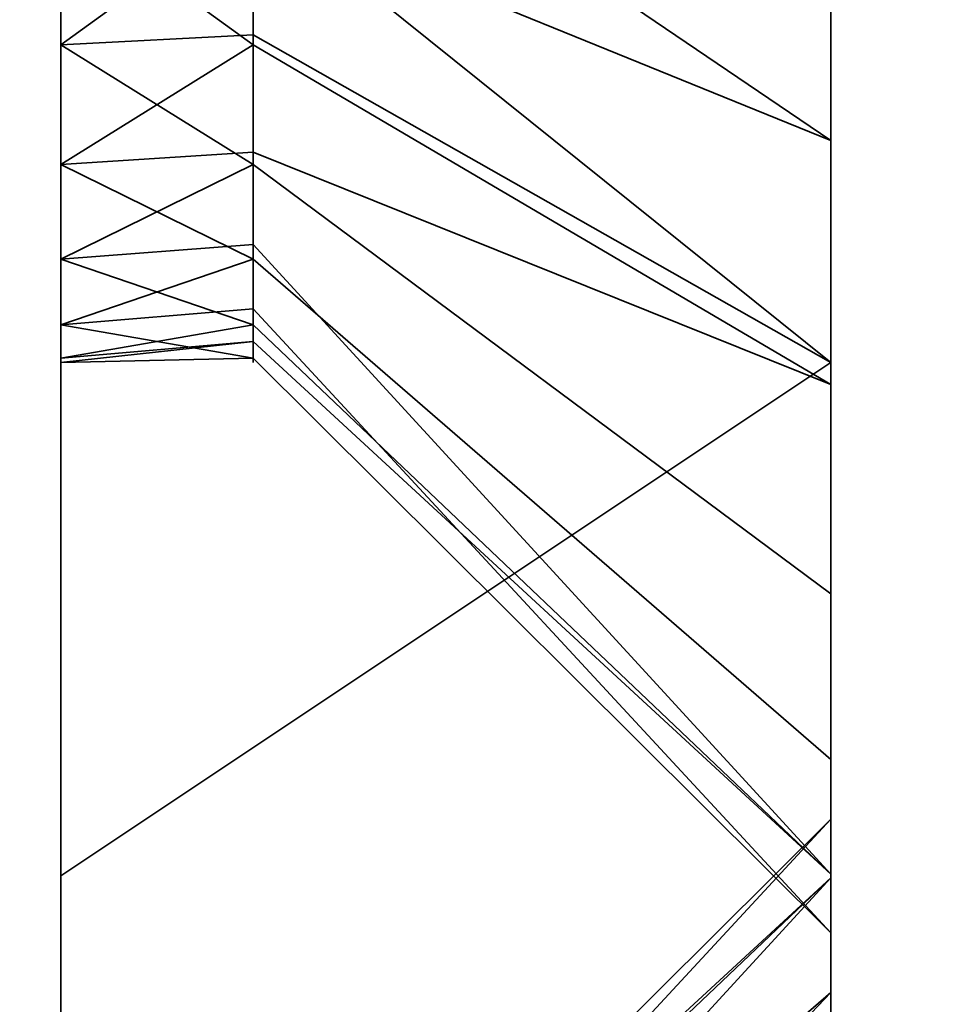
# Model space of a CAD drawing. Header units: millimetres. Extents: x -587 to 3688, y -115 to 120.
# Tile 794 of 960: x 3505.34 to 3508.92, y -32 to -28.17. Entities that reach past the tile are written whole.
import ezdxf

# ---------------------------------------------------------------- set-up
doc = ezdxf.new("R2010")
doc.units = ezdxf.units.MM
doc.layers.add('151', color=7, linetype='Continuous', true_color=0xffffff)

# ---------------------------------------------------------------- blocks, each defined once
blk = doc.blocks.new('UG_SURFACE_003')
at = {"layer": '151', "color": 252, "linetype": 'Continuous', "lineweight": 35}
for points in [[(3687.5, -40, 2198), (3687.5, 110, 2198), (2312.5, 110, 2198), (2312.5, -40, 2198)], [(2462.5001, -40, 2048.0001), (2462.5001, 110, 2048.0001), (3537.4999, 110, 2048.0001), (3537.4999, -40, 2048.0001)]]:
    blk.add_3dface(points, dxfattribs=at)
blk = doc.blocks.new('UG_SURFACE_083')
at = {"layer": '151', "color": 252, "linetype": 'Continuous', "lineweight": 35}
for points in [[(3505.5001, -14.5, 1763), (3505.5001, -31.5, 1763), (3505.5001, -23.1237, 1777.0655), (3505.5001, -21.8763, 1777.0655)], [(3505.5001, -31.5, 1763), (3505.5001, -14.5, 1763), (3505.5001, -25.2798, 1714.7406), (3505.5001, -26.5, 1715)], [(3508.5001, -20.3646, 1775.2039), (3508.5001, -22.5, 1774.75), (3508.5001, -29.5, 1763), (3508.5001, -14.5, 1763)], [(3508.5001, -26.5, 1717.25), (3508.5001, -25.4085, 1717.1353), (3508.5001, -14.5, 1763), (3508.5001, -29.5, 1763)], [(3508.5001, -29.5, 1763), (3508.5001, -22.5, 1774.75), (3508.5001, -24.6354, 1775.2039)], [(3505.5001, -31.5, 1763), (3505.5001, -24.2634, 1777.573), (3505.5001, -23.1237, 1777.0655)], [(3505.5001, -23.7202, 1782.7406), (3505.5001, -28.2634, 1845.5729), (3505.5001, -27.1237, 1845.0656)], [(3505.5001, -23.7202, 1782.7406), (3505.5001, -29.0981, 1846.5), (3505.5001, -28.2634, 1845.5729)], [(3505.5001, -29.4836, 1847.6864), (3505.5001, -23.7202, 1782.7406), (3505.5001, -31.5, 1860)], [(3505.5001, -29.4836, 1847.6864), (3505.5001, -29.0981, 1846.5), (3505.5001, -23.7202, 1782.7406)], [(3505.5001, -31.5, 1860), (3505.5001, -23.7202, 1782.7406), (3505.5001, -24.7294, 1782.0073)], [(3505.5001, -31.5, 1763), (3505.5001, -25.0981, 1778.5), (3505.5001, -24.2634, 1777.573)], [(3508.5001, -24.6354, 1775.2039), (3508.5001, -26.4015, 1776.4871), (3508.5001, -29.5, 1763)], [(3505.5001, -31.5, 1860), (3505.5001, -24.7294, 1782.0073), (3505.5001, -25.3532, 1780.9271)], [(3505.5001, -25.4836, 1779.6865), (3505.5001, -25.0981, 1778.5), (3505.5001, -31.5, 1763)], [(3505.5001, -25.3532, 1780.9271), (3505.5001, -25.5, 1780), (3505.5001, -31.5, 1763), (3505.5001, -31.5, 1860)], [(3505.5001, -31.5, 1763), (3505.5001, -25.5, 1780), (3505.5001, -25.4836, 1779.6865)], [(3508.5001, -29.5, 1763), (3508.5001, -26.4015, 1776.4871), (3508.5001, -27.493, 1778.3777)], [(3505.5001, -26.5, 1851), (3505.5001, -27.7202, 1850.7407), (3505.5001, -31.5, 1860), (3505.5001, -26.5, 1860)], [(3505.5001, -26.5, 1700), (3505.5001, -31.5, 1700), (3505.5001, -27.1237, 1709.0656)], [(3505.5001, -26.5, 1715), (3505.5001, -27.7202, 1714.7406), (3505.5001, -31.5, 1763)], [(3505.5001, -31.5, 1700), (3505.5001, -26.5, 1700), (3508.5001, -26.5, 1700), (3508.5001, -29.5, 1700)], [(3508.5001, -29.5, 1860), (3508.5001, -26.5, 1860), (3505.5001, -26.5, 1860), (3505.5001, -31.5, 1860)], [(3508.5001, -28.6354, 1707.2039), (3508.5001, -26.5, 1706.75), (3506.2499, -26.5, 1709), (3506.2499, -27.1101, 1709.1297)], [(3508.5001, -28.6354, 1843.2039), (3508.5001, -26.5, 1842.75), (3506.2499, -26.5, 1845), (3506.2499, -27.1101, 1845.1297)], [(3508.5001, -26.5, 1860), (3508.5001, -29.5, 1860), (3508.5001, -27.5915, 1853.1352), (3508.5001, -26.5, 1853.25)], [(3508.5001, -27.7212, 1780.5488), (3508.5001, -26.5, 1842.75), (3508.5001, -28.6354, 1843.2039), (3508.5001, -29.5, 1763)], [(3508.5001, -29.5, 1763), (3508.5001, -27.5915, 1717.1353), (3508.5001, -26.5, 1717.25)], [(3508.5001, -29.5, 1700), (3508.5001, -26.5, 1700), (3508.5001, -26.5, 1706.75), (3508.5001, -28.6354, 1707.2039)], [(3506.2499, -27.1101, 1709.1297), (3506.2499, -27.7202, 1709.2594), (3508.5001, -28.6354, 1707.2039)], [(3506.2499, -27.1101, 1845.1297), (3506.2499, -27.7202, 1845.2593), (3508.5001, -28.6354, 1843.2039)], [(3505.5001, -31.5, 1700), (3505.5001, -28.2634, 1709.5729), (3505.5001, -27.1237, 1709.0656)], [(3505.5001, -27.1237, 1709.0656), (3505.5001, -28.2634, 1709.5729), (3506.2499, -27.7202, 1709.2594)], [(3506.2499, -27.7202, 1845.2593), (3505.5001, -27.1237, 1845.0656), (3505.5001, -28.2634, 1845.5729)], [(3506.2499, -27.6935, 1714.6808), (3506.2499, -27.1237, 1714.9345), (3508.5001, -27.5915, 1717.1353), (3508.5001, -29.5, 1716.2856)], [(3506.2499, -27.6935, 1850.6807), (3506.2499, -27.1237, 1850.9344), (3508.5001, -27.5915, 1853.1352), (3508.5001, -29.5, 1852.2856)], [(3508.5001, -29.5, 1763), (3508.5001, -27.493, 1778.3777), (3508.5001, -27.7212, 1780.5488)], [(3508.5001, -29.5, 1860), (3508.5001, -29.5, 1852.2856), (3508.5001, -27.5915, 1853.1352)], [(3508.5001, -29.5, 1763), (3508.5001, -29.5, 1716.2856), (3508.5001, -27.5915, 1717.1353)], [(3505.5001, -27.7202, 1714.7406), (3506.2499, -27.6935, 1714.6808), (3506.2499, -28.2634, 1714.427)], [(3505.5001, -27.7202, 1850.7407), (3506.2499, -27.6935, 1850.6807), (3506.2499, -28.2634, 1850.427)], [(3505.5001, -31.5, 1860), (3505.5001, -27.7202, 1850.7407), (3505.5001, -28.7294, 1850.0074)], [(3505.5001, -31.5, 1763), (3505.5001, -27.7202, 1714.7406), (3505.5001, -28.7294, 1714.0074)], [(3505.5001, -28.7294, 1714.0074), (3505.5001, -27.7202, 1714.7406), (3506.2499, -28.2634, 1714.427)], [(3505.5001, -28.2634, 1709.5729), (3506.2499, -28.2248, 1709.626), (3506.2499, -27.7202, 1709.2594)], [(3506.2499, -28.2634, 1850.427), (3505.5001, -28.7294, 1850.0074), (3505.5001, -27.7202, 1850.7407)], [(3505.5001, -28.2634, 1845.5729), (3506.2499, -28.2248, 1845.626), (3506.2499, -27.7202, 1845.2593)], [(3508.5001, -29.5, 1716.2856), (3508.5001, -29.5859, 1716.2473), (3506.2499, -28.2634, 1714.427), (3506.2499, -27.6935, 1714.6808)], [(3508.5001, -29.5, 1852.2856), (3508.5001, -29.5859, 1852.2474), (3506.2499, -28.2634, 1850.427), (3506.2499, -27.6935, 1850.6807)], [(3508.5001, -29.5, 1707.8321), (3508.5001, -28.6354, 1707.2039), (3506.2499, -27.7202, 1709.2594), (3506.2499, -28.2248, 1709.626)], [(3508.5001, -29.5, 1843.8321), (3508.5001, -28.6354, 1843.2039), (3506.2499, -27.7202, 1845.2593), (3506.2499, -28.2248, 1845.626)], [(3506.2499, -28.7294, 1709.9926), (3506.2499, -28.2248, 1709.626), (3505.5001, -28.2634, 1709.5729)], [(3506.2499, -28.7294, 1845.9926), (3506.2499, -28.2248, 1845.626), (3505.5001, -28.2634, 1845.5729)], [(3506.2499, -28.2248, 1709.626), (3506.2499, -28.7294, 1709.9926), (3508.5001, -30.4015, 1708.487), (3508.5001, -29.5, 1707.8321)], [(3506.2499, -28.2248, 1845.626), (3506.2499, -28.7294, 1845.9926), (3508.5001, -30.4015, 1844.4871), (3508.5001, -29.5, 1843.8321)], [(3505.5001, -31.5, 1700), (3505.5001, -29.0981, 1710.5), (3505.5001, -28.2634, 1709.5729)], [(3506.2499, -28.7294, 1709.9926), (3505.5001, -28.2634, 1709.5729), (3505.5001, -29.0981, 1710.5)], [(3506.2499, -28.2634, 1714.427), (3506.2499, -28.6807, 1713.9635), (3505.5001, -28.7294, 1714.0074)], [(3506.2499, -28.7294, 1845.9926), (3505.5001, -28.2634, 1845.5729), (3505.5001, -29.0981, 1846.5)], [(3506.2499, -28.2634, 1850.427), (3506.2499, -28.6807, 1849.9635), (3505.5001, -28.7294, 1850.0074)], [(3506.2499, -28.6807, 1713.9635), (3506.2499, -28.2634, 1714.427), (3508.5001, -29.5859, 1716.2473)], [(3506.2499, -28.6807, 1849.9635), (3506.2499, -28.2634, 1850.427), (3508.5001, -29.5859, 1852.2474)], [(3508.5001, -28.6354, 1707.2039), (3508.5001, -29.5, 1707.8321), (3508.5001, -29.5, 1700)], [(3508.5001, -28.6354, 1843.2039), (3508.5001, -29.5, 1843.8321), (3508.5001, -29.5, 1763)], [(3505.5001, -28.7294, 1714.0074), (3506.2499, -28.6807, 1713.9635), (3506.2499, -29.0981, 1713.5)], [(3505.5001, -28.7294, 1850.0074), (3506.2499, -28.6807, 1849.9635), (3506.2499, -29.0981, 1849.4999)], [(3508.5001, -29.5859, 1716.2473), (3508.5001, -31.0466, 1714.625), (3506.2499, -29.0981, 1713.5), (3506.2499, -28.6807, 1713.9635)], [(3508.5001, -29.5859, 1852.2474), (3508.5001, -31.0466, 1850.625), (3506.2499, -29.0981, 1849.4999), (3506.2499, -28.6807, 1849.9635)], [(3505.5001, -31.5, 1860), (3505.5001, -28.7294, 1850.0074), (3505.5001, -29.3532, 1848.927)], [(3505.5001, -31.5, 1763), (3505.5001, -28.7294, 1714.0074), (3505.5001, -29.3532, 1712.9271)], [(3505.5001, -29.3532, 1712.9271), (3505.5001, -28.7294, 1714.0074), (3506.2499, -29.0981, 1713.5)], [(3505.5001, -29.0981, 1710.5), (3506.2499, -29.0413, 1710.5328), (3506.2499, -28.7294, 1709.9926)], [(3505.5001, -29.3532, 1848.927), (3505.5001, -28.7294, 1850.0074), (3506.2499, -29.0981, 1849.4999)], [(3505.5001, -29.0981, 1846.5), (3506.2499, -29.0413, 1846.5328), (3506.2499, -28.7294, 1845.9926)], [(3508.5001, -31.493, 1710.3777), (3508.5001, -30.4015, 1708.487), (3506.2499, -28.7294, 1709.9926), (3506.2499, -29.0413, 1710.5328)], [(3508.5001, -31.493, 1846.3776), (3508.5001, -30.4015, 1844.4871), (3506.2499, -28.7294, 1845.9926), (3506.2499, -29.0413, 1846.5328)], [(3506.2499, -29.3532, 1711.0729), (3506.2499, -29.0413, 1710.5328), (3505.5001, -29.0981, 1710.5)], [(3506.2499, -29.3532, 1847.073), (3506.2499, -29.0413, 1846.5328), (3505.5001, -29.0981, 1846.5)], [(3506.2499, -29.0413, 1710.5328), (3506.2499, -29.3532, 1711.0729), (3508.5001, -31.493, 1710.3777)], [(3506.2499, -29.0413, 1846.5328), (3506.2499, -29.3532, 1847.073), (3508.5001, -31.493, 1846.3776)], [(3505.5001, -29.4836, 1711.6864), (3505.5001, -29.0981, 1710.5), (3505.5001, -31.5, 1700)], [(3505.5001, -29.0981, 1710.5), (3505.5001, -29.4836, 1711.6864), (3506.2499, -29.3532, 1711.0729)], [(3506.2499, -29.0981, 1713.5), (3506.2499, -29.2908, 1712.9068), (3505.5001, -29.3532, 1712.9271)], [(3506.2499, -29.3532, 1847.073), (3505.5001, -29.0981, 1846.5), (3505.5001, -29.4836, 1847.6864)], [(3506.2499, -29.0981, 1849.4999), (3506.2499, -29.2908, 1848.9068), (3505.5001, -29.3532, 1848.927)], [(3506.2499, -29.2908, 1712.9068), (3506.2499, -29.0981, 1713.5), (3508.5001, -31.0466, 1714.625), (3508.5001, -31.7212, 1712.5487)], [(3506.2499, -29.2908, 1848.9068), (3506.2499, -29.0981, 1849.4999), (3508.5001, -31.0466, 1850.625), (3508.5001, -31.7212, 1848.5488)], [(3505.5001, -29.3532, 1712.9271), (3506.2499, -29.2908, 1712.9068), (3506.2499, -29.4836, 1712.3135)], [(3505.5001, -29.3532, 1848.927), (3506.2499, -29.2908, 1848.9068), (3506.2499, -29.4836, 1848.3136)], [(3508.5001, -31.7212, 1712.5487), (3506.2499, -29.4836, 1712.3135), (3506.2499, -29.2908, 1712.9068)], [(3508.5001, -31.7212, 1848.5488), (3506.2499, -29.4836, 1848.3136), (3506.2499, -29.2908, 1848.9068)], [(3505.5001, -29.3532, 1848.927), (3505.5001, -29.5, 1848), (3505.5001, -31.5, 1860)], [(3505.5001, -29.3532, 1712.9271), (3505.5001, -29.5, 1712), (3505.5001, -31.5, 1700), (3505.5001, -31.5, 1763)], [(3506.2499, -29.4836, 1712.3135), (3505.5001, -29.5, 1712), (3505.5001, -29.3532, 1712.9271)], [(3505.5001, -29.4836, 1711.6864), (3506.2499, -29.4184, 1711.6933), (3506.2499, -29.3532, 1711.0729)], [(3506.2499, -29.4836, 1848.3136), (3505.5001, -29.5, 1848), (3505.5001, -29.3532, 1848.927)], [(3505.5001, -29.4836, 1847.6864), (3506.2499, -29.4184, 1847.6933), (3506.2499, -29.3532, 1847.073)], [(3508.5001, -31.493, 1710.3777), (3506.2499, -29.3532, 1711.0729), (3506.2499, -29.4184, 1711.6933)], [(3508.5001, -31.493, 1846.3776), (3506.2499, -29.3532, 1847.073), (3506.2499, -29.4184, 1847.6933)], [(3506.2499, -29.4184, 1711.6933), (3505.5001, -29.4836, 1711.6864), (3505.5001, -29.5, 1712)], [(3505.5001, -29.5, 1712), (3506.2499, -29.4836, 1712.3135), (3506.2499, -29.4184, 1711.6933)], [(3506.2499, -29.4184, 1847.6933), (3505.5001, -29.4836, 1847.6864), (3505.5001, -29.5, 1848)], [(3505.5001, -29.5, 1848), (3506.2499, -29.4836, 1848.3136), (3506.2499, -29.4184, 1847.6933)], [(3506.2499, -29.4184, 1711.6933), (3506.2499, -29.4836, 1712.3135), (3508.5001, -31.7212, 1712.5487), (3508.5001, -31.493, 1710.3777)], [(3506.2499, -29.4184, 1847.6933), (3506.2499, -29.4836, 1848.3136), (3508.5001, -31.7212, 1848.5488), (3508.5001, -31.493, 1846.3776)], [(3505.5001, -31.5, 1860), (3505.5001, -29.5, 1848), (3505.5001, -29.4836, 1847.6864)], [(3505.5001, -31.5, 1700), (3505.5001, -29.5, 1712), (3505.5001, -29.4836, 1711.6864)], [(3508.5001, -29.5, 1700), (3508.5001, -49.5, 1700), (3505.5001, -49.5, 1700), (3505.5001, -31.5, 1700)], [(3505.5001, -31.5, 1860), (3505.5001, -49.5, 1860), (3508.5001, -49.5, 1860), (3508.5001, -29.5, 1860)], [(3508.5001, -36.5, 1819.25), (3508.5001, -35.4085, 1819.1353), (3508.5001, -29.5, 1843.8321), (3508.5001, -30.4015, 1844.4871)], [(3508.5001, -35.4085, 1819.1353), (3508.5001, -33.4141, 1818.2473), (3508.5001, -29.5, 1843.8321)], [(3508.5001, -33.4141, 1818.2473), (3508.5001, -31.9534, 1816.625), (3508.5001, -29.5, 1843.8321)], [(3508.5001, -49.5, 1763), (3508.5001, -29.5, 1763), (3508.5001, -36.5, 1808.75), (3508.5001, -38.6354, 1809.2039)], [(3508.5001, -29.5, 1763), (3508.5001, -32.5985, 1810.487), (3508.5001, -34.3646, 1809.2039)], [(3508.5001, -31.9534, 1816.625), (3508.5001, -31.2788, 1814.5487), (3508.5001, -29.5, 1843.8321)], [(3508.5001, -34.3646, 1809.2039), (3508.5001, -36.5, 1808.75), (3508.5001, -29.5, 1763)], [(3508.5001, -29.5, 1763), (3508.5001, -29.5, 1843.8321), (3508.5001, -31.2788, 1814.5487)], [(3508.5001, -31.2788, 1814.5487), (3508.5001, -31.507, 1812.3777), (3508.5001, -29.5, 1763)], [(3508.5001, -31.507, 1812.3777), (3508.5001, -32.5985, 1810.487), (3508.5001, -29.5, 1763)], [(3508.5001, -29.5, 1763), (3508.5001, -49.5, 1763), (3508.5001, -37.5915, 1751.1352), (3508.5001, -36.5, 1751.25)], [(3508.5001, -36.5, 1751.25), (3508.5001, -35.4085, 1751.1352), (3508.5001, -29.5, 1763)], [(3508.5001, -29.5, 1716.2856), (3508.5001, -32.5985, 1742.4871), (3508.5001, -34.3646, 1741.2039)], [(3508.5001, -35.4085, 1751.1352), (3508.5001, -33.4141, 1750.2474), (3508.5001, -29.5, 1763)], [(3508.5001, -33.4141, 1750.2474), (3508.5001, -31.9534, 1748.625), (3508.5001, -29.5, 1763)], [(3508.5001, -34.3646, 1741.2039), (3508.5001, -36.5, 1740.75), (3508.5001, -29.5859, 1716.2473), (3508.5001, -29.5, 1716.2856)], [(3508.5001, -49.5, 1700), (3508.5001, -29.5, 1700), (3508.5001, -29.5, 1707.8321), (3508.5001, -30.4015, 1708.487)], [(3508.5001, -29.5, 1716.2856), (3508.5001, -29.5, 1763), (3508.5001, -31.2788, 1746.5488), (3508.5001, -31.507, 1744.3776)], [(3508.5001, -31.507, 1744.3776), (3508.5001, -32.5985, 1742.4871), (3508.5001, -29.5, 1716.2856)], [(3508.5001, -31.9534, 1748.625), (3508.5001, -31.2788, 1746.5488), (3508.5001, -29.5, 1763)], [(3508.5001, -29.5859, 1852.2474), (3508.5001, -29.5, 1852.2856), (3508.5001, -29.5, 1860), (3508.5001, -49.5, 1860)], [(3508.5001, -49.5, 1860), (3508.5001, -31.0466, 1850.625), (3508.5001, -29.5859, 1852.2474)], [(3508.5001, -36.5, 1740.75), (3508.5001, -31.0466, 1714.625), (3508.5001, -29.5859, 1716.2473)], [(3508.5001, -30.4015, 1844.4871), (3508.5001, -37.5915, 1819.1353), (3508.5001, -36.5, 1819.25)], [(3508.5001, -30.4015, 1844.4871), (3508.5001, -49.5, 1823), (3508.5001, -39.5859, 1818.2473), (3508.5001, -37.5915, 1819.1353)], [(3508.5001, -49.5, 1823), (3508.5001, -30.4015, 1844.4871), (3508.5001, -31.493, 1846.3776)], [(3508.5001, -49.5, 1700), (3508.5001, -30.4015, 1708.487), (3508.5001, -31.493, 1710.3777)], [(3508.5001, -31.7212, 1848.5488), (3508.5001, -31.0466, 1850.625), (3508.5001, -49.5, 1860)], [(3508.5001, -31.7212, 1712.5487), (3508.5001, -31.0466, 1714.625), (3508.5001, -36.5, 1740.75)], [(3508.5001, -31.507, 1744.3776), (3508.5001, -31.2788, 1746.5488), (3506.2499, -33.5164, 1746.3136), (3506.2499, -33.5816, 1745.6933)], [(3508.5001, -31.2788, 1746.5488), (3508.5001, -31.9534, 1748.625), (3506.2499, -33.9019, 1747.4999), (3506.2499, -33.7092, 1746.9068)], [(3506.2499, -33.7092, 1746.9068), (3506.2499, -33.5164, 1746.3136), (3508.5001, -31.2788, 1746.5488)], [(3508.5001, -31.507, 1812.3777), (3508.5001, -31.2788, 1814.5487), (3506.2499, -33.5164, 1814.3135), (3506.2499, -33.5816, 1813.6933)], [(3508.5001, -31.2788, 1814.5487), (3508.5001, -31.9534, 1816.625), (3506.2499, -33.9019, 1815.5), (3506.2499, -33.7092, 1814.9068)], [(3506.2499, -33.7092, 1814.9068), (3506.2499, -33.5164, 1814.3135), (3508.5001, -31.2788, 1814.5487)], [(3505.5001, -31.5, 1700), (3505.5001, -49.5, 1700), (3505.5001, -37.1237, 1743.0656), (3505.5001, -35.8763, 1743.0656)], [(3505.5001, -31.5, 1763), (3505.5001, -31.5, 1700), (3505.5001, -33.5164, 1745.6864)], [(3505.5001, -33.5164, 1745.6864), (3505.5001, -33.6468, 1746.927), (3505.5001, -31.5, 1763)], [(3505.5001, -35.8763, 1743.0656), (3505.5001, -34.7366, 1743.573), (3505.5001, -31.5, 1700)], [(3505.5001, -31.5, 1700), (3505.5001, -33.9019, 1744.5), (3505.5001, -33.5164, 1745.6864)], [(3505.5001, -31.5, 1763), (3505.5001, -35.2798, 1748.7407), (3505.5001, -36.5, 1749)], [(3505.5001, -33.6468, 1746.927), (3505.5001, -34.2706, 1748.0074), (3505.5001, -31.5, 1763)], [(3505.5001, -36.5, 1749), (3505.5001, -37.7202, 1748.7407), (3505.5001, -49.5, 1763), (3505.5001, -31.5, 1763)], [(3505.5001, -34.7366, 1743.573), (3505.5001, -33.9019, 1744.5), (3505.5001, -31.5, 1700)], [(3505.5001, -34.2706, 1748.0074), (3505.5001, -35.2798, 1748.7407), (3505.5001, -31.5, 1763)], [(3505.5001, -31.5, 1763), (3505.5001, -49.5, 1763), (3505.5001, -37.1237, 1811.0656), (3505.5001, -35.8763, 1811.0656)], [(3505.5001, -31.5, 1860), (3505.5001, -31.5, 1763), (3505.5001, -33.5164, 1813.6864)], [(3505.5001, -33.5164, 1813.6864), (3505.5001, -33.6468, 1814.9271), (3505.5001, -31.5, 1860)], [(3505.5001, -35.8763, 1811.0656), (3505.5001, -34.7366, 1811.5729), (3505.5001, -31.5, 1763)], [(3505.5001, -31.5, 1763), (3505.5001, -33.9019, 1812.5), (3505.5001, -33.5164, 1813.6864)], [(3505.5001, -31.5, 1860), (3505.5001, -35.2798, 1816.7406), (3505.5001, -36.5, 1817)], [(3505.5001, -33.6468, 1814.9271), (3505.5001, -34.2706, 1816.0074), (3505.5001, -31.5, 1860)], [(3505.5001, -36.5, 1817), (3505.5001, -37.7202, 1816.7406), (3505.5001, -49.5, 1860), (3505.5001, -31.5, 1860)], [(3505.5001, -34.7366, 1811.5729), (3505.5001, -33.9019, 1812.5), (3505.5001, -31.5, 1763)], [(3505.5001, -34.2706, 1816.0074), (3505.5001, -35.2798, 1816.7406), (3505.5001, -31.5, 1860)], [(3508.5001, -31.507, 1744.3776), (3506.2499, -33.6468, 1745.073), (3506.2499, -33.9587, 1744.5328)], [(3506.2499, -33.5816, 1745.6933), (3506.2499, -33.6468, 1745.073), (3508.5001, -31.507, 1744.3776)], [(3506.2499, -33.9587, 1744.5328), (3506.2499, -34.2706, 1743.9926), (3508.5001, -32.5985, 1742.4871), (3508.5001, -31.507, 1744.3776)], [(3508.5001, -31.507, 1812.3777), (3506.2499, -33.6468, 1813.0729), (3506.2499, -33.9587, 1812.5328)], [(3506.2499, -33.5816, 1813.6933), (3506.2499, -33.6468, 1813.0729), (3508.5001, -31.507, 1812.3777)], [(3506.2499, -33.9587, 1812.5328), (3506.2499, -34.2706, 1811.9926), (3508.5001, -32.5985, 1810.487), (3508.5001, -31.507, 1812.3777)], [(3508.5001, -31.493, 1846.3776), (3508.5001, -31.7212, 1848.5488), (3508.5001, -49.5, 1860), (3508.5001, -49.5, 1823)], [(3508.5001, -36.5, 1740.75), (3508.5001, -31.493, 1710.3777), (3508.5001, -31.7212, 1712.5487)], [(3508.5001, -31.493, 1710.3777), (3508.5001, -36.5, 1740.75), (3508.5001, -38.6354, 1741.2039), (3508.5001, -49.5, 1700)], [(3508.5001, -31.9534, 1748.625), (3508.5001, -33.4141, 1750.2474), (3506.2499, -34.7366, 1748.427), (3506.2499, -34.3193, 1747.9635)], [(3506.2499, -34.3193, 1747.9635), (3506.2499, -33.9019, 1747.4999), (3508.5001, -31.9534, 1748.625)], [(3508.5001, -31.9534, 1816.625), (3508.5001, -33.4141, 1818.2473), (3506.2499, -34.7366, 1816.427), (3506.2499, -34.3193, 1815.9635)], [(3506.2499, -34.3193, 1815.9635), (3506.2499, -33.9019, 1815.5), (3508.5001, -31.9534, 1816.625)]]:
    blk.add_3dface(points, dxfattribs=at)
blk = doc.blocks.new('UG_SURFACE_085')
at = {"layer": '151', "color": 252, "linetype": 'Continuous', "lineweight": 35}
for points in [[(3505.5001, -23.1237, 342.0655), (3505.5001, -21.8763, 342.0655), (3505.5001, -14.5, 328), (3505.5001, -31.5, 328)], [(3505.5001, -31.5, 328), (3505.5001, -14.5, 328), (3505.5001, -25.2798, 279.7406), (3505.5001, -26.5, 280)], [(3508.5001, -29.5, 328), (3508.5001, -14.5, 328), (3508.5001, -20.3646, 340.2039), (3508.5001, -22.5, 339.75)], [(3508.5001, -26.5, 282.25), (3508.5001, -25.4085, 282.1353), (3508.5001, -14.5, 328), (3508.5001, -29.5, 328)], [(3508.5001, -22.5, 339.75), (3508.5001, -24.6354, 340.2039), (3508.5001, -29.5, 328)], [(3505.5001, -31.5, 328), (3505.5001, -24.2634, 342.573), (3505.5001, -23.1237, 342.0655)], [(3505.5001, -23.7202, 347.7407), (3505.5001, -28.2634, 410.5729), (3505.5001, -27.1237, 410.0656)], [(3505.5001, -29.4836, 412.6864), (3505.5001, -23.7202, 347.7407), (3505.5001, -31.5, 425)], [(3505.5001, -29.4836, 412.6864), (3505.5001, -29.0981, 411.5), (3505.5001, -23.7202, 347.7407)], [(3505.5001, -29.0981, 411.5), (3505.5001, -28.2634, 410.5729), (3505.5001, -23.7202, 347.7407)], [(3505.5001, -31.5, 425), (3505.5001, -23.7202, 347.7407), (3505.5001, -24.7294, 347.0074)], [(3505.5001, -25.0981, 343.5), (3505.5001, -24.2634, 342.573), (3505.5001, -31.5, 328)], [(3508.5001, -29.5, 328), (3508.5001, -24.6354, 340.2039), (3508.5001, -26.4015, 341.4871)], [(3505.5001, -31.5, 425), (3505.5001, -24.7294, 347.0074), (3505.5001, -25.3532, 345.9271)], [(3505.5001, -25.4836, 344.6864), (3505.5001, -25.0981, 343.5), (3505.5001, -31.5, 328)], [(3505.5001, -25.3532, 345.9271), (3505.5001, -25.5, 345), (3505.5001, -31.5, 328), (3505.5001, -31.5, 425)], [(3505.5001, -31.5, 328), (3505.5001, -25.5, 345), (3505.5001, -25.4836, 344.6864)], [(3508.5001, -26.5, 407.75), (3508.5001, -28.6354, 408.2039), (3508.5001, -25.5859, 349.2473)], [(3508.5001, -28.6354, 408.2039), (3508.5001, -29.5, 408.8321), (3508.5001, -25.5859, 349.2473)], [(3508.5001, -27.0466, 347.625), (3508.5001, -25.5859, 349.2473), (3508.5001, -29.5, 408.8321)], [(3508.5001, -29.5, 328), (3508.5001, -26.4015, 341.4871), (3508.5001, -27.493, 343.3776)], [(3505.5001, -26.5, 416), (3505.5001, -27.7202, 415.7406), (3505.5001, -31.5, 425), (3505.5001, -26.5, 425)], [(3505.5001, -26.5, 265), (3505.5001, -31.5, 265), (3505.5001, -27.1237, 274.0656)], [(3505.5001, -26.5, 280), (3505.5001, -27.7202, 279.7406), (3505.5001, -31.5, 328)], [(3505.5001, -31.5, 265), (3505.5001, -26.5, 265), (3508.5001, -26.5, 265), (3508.5001, -29.5, 265)], [(3508.5001, -29.5, 425), (3508.5001, -26.5, 425), (3505.5001, -26.5, 425), (3505.5001, -31.5, 425)], [(3506.2499, -27.1101, 274.1297), (3506.2499, -27.7202, 274.2594), (3508.5001, -28.6354, 272.2039), (3508.5001, -26.5, 271.75)], [(3506.2499, -27.1101, 410.1297), (3506.2499, -27.7202, 410.2594), (3508.5001, -28.6354, 408.2039), (3508.5001, -26.5, 407.75)], [(3508.5001, -26.5, 425), (3508.5001, -29.5, 425), (3508.5001, -27.5915, 418.1353), (3508.5001, -26.5, 418.25)], [(3508.5001, -29.5, 328), (3508.5001, -27.5915, 282.1353), (3508.5001, -26.5, 282.25)], [(3508.5001, -26.5, 271.75), (3508.5001, -28.6354, 272.2039), (3508.5001, -29.5, 265), (3508.5001, -26.5, 265)], [(3508.5001, -29.5, 408.8321), (3508.5001, -27.7212, 345.5488), (3508.5001, -27.0466, 347.625)], [(3505.5001, -31.5, 265), (3505.5001, -28.2634, 274.5729), (3505.5001, -27.1237, 274.0656)], [(3505.5001, -27.1237, 274.0656), (3505.5001, -28.2634, 274.5729), (3506.2499, -27.7202, 274.2594)], [(3506.2499, -27.7202, 410.2594), (3505.5001, -27.1237, 410.0656), (3505.5001, -28.2634, 410.5729)], [(3506.2499, -27.6935, 279.6808), (3506.2499, -27.1237, 279.9344), (3508.5001, -27.5915, 282.1353), (3508.5001, -29.5, 281.2856)], [(3506.2499, -27.6935, 415.6807), (3506.2499, -27.1237, 415.9344), (3508.5001, -27.5915, 418.1353), (3508.5001, -29.5, 417.2856)], [(3508.5001, -29.5, 328), (3508.5001, -27.493, 343.3776), (3508.5001, -27.7212, 345.5488)], [(3508.5001, -29.5, 425), (3508.5001, -29.5, 417.2856), (3508.5001, -27.5915, 418.1353)], [(3508.5001, -29.5, 328), (3508.5001, -29.5, 281.2856), (3508.5001, -27.5915, 282.1353)], [(3505.5001, -27.7202, 279.7406), (3506.2499, -27.6935, 279.6808), (3506.2499, -28.2634, 279.4271)], [(3505.5001, -27.7202, 415.7406), (3506.2499, -27.6935, 415.6807), (3506.2499, -28.2634, 415.4271)], [(3505.5001, -31.5, 425), (3505.5001, -27.7202, 415.7406), (3505.5001, -28.7294, 415.0074)], [(3505.5001, -31.5, 328), (3505.5001, -27.7202, 279.7406), (3505.5001, -28.7294, 279.0074)], [(3506.2499, -28.2634, 279.4271), (3505.5001, -28.7294, 279.0074), (3505.5001, -27.7202, 279.7406)], [(3505.5001, -28.2634, 274.5729), (3506.2499, -28.2248, 274.626), (3506.2499, -27.7202, 274.2594)], [(3506.2499, -28.2634, 415.4271), (3505.5001, -28.7294, 415.0074), (3505.5001, -27.7202, 415.7406)], [(3505.5001, -28.2634, 410.5729), (3506.2499, -28.2248, 410.626), (3506.2499, -27.7202, 410.2594)], [(3508.5001, -29.5, 281.2856), (3508.5001, -29.5859, 281.2473), (3506.2499, -28.2634, 279.4271), (3506.2499, -27.6935, 279.6808)], [(3508.5001, -29.5, 417.2856), (3508.5001, -29.5859, 417.2473), (3506.2499, -28.2634, 415.4271), (3506.2499, -27.6935, 415.6807)], [(3508.5001, -29.5, 272.8321), (3508.5001, -28.6354, 272.2039), (3506.2499, -27.7202, 274.2594), (3506.2499, -28.2248, 274.626)], [(3508.5001, -29.5, 408.8321), (3508.5001, -28.6354, 408.2039), (3506.2499, -27.7202, 410.2594), (3506.2499, -28.2248, 410.626)], [(3508.5001, -27.7212, 345.5488), (3508.5001, -29.5, 408.8321), (3508.5001, -29.5, 328)], [(3506.2499, -28.7294, 274.9926), (3506.2499, -28.2248, 274.626), (3505.5001, -28.2634, 274.5729)], [(3506.2499, -28.7294, 410.9926), (3506.2499, -28.2248, 410.626), (3505.5001, -28.2634, 410.5729)], [(3506.2499, -28.2248, 274.626), (3506.2499, -28.7294, 274.9926), (3508.5001, -30.4015, 273.4871), (3508.5001, -29.5, 272.8321)], [(3506.2499, -28.2248, 410.626), (3506.2499, -28.7294, 410.9926), (3508.5001, -30.4015, 409.4871), (3508.5001, -29.5, 408.8321)], [(3505.5001, -29.0981, 275.5), (3505.5001, -28.2634, 274.5729), (3505.5001, -31.5, 265)], [(3506.2499, -28.7294, 274.9926), (3505.5001, -28.2634, 274.5729), (3505.5001, -29.0981, 275.5)], [(3506.2499, -28.2634, 279.4271), (3506.2499, -28.6807, 278.9635), (3505.5001, -28.7294, 279.0074)], [(3505.5001, -28.2634, 410.5729), (3505.5001, -29.0981, 411.5), (3506.2499, -28.7294, 410.9926)], [(3506.2499, -28.2634, 415.4271), (3506.2499, -28.6807, 414.9635), (3505.5001, -28.7294, 415.0074)], [(3506.2499, -28.6807, 278.9635), (3506.2499, -28.2634, 279.4271), (3508.5001, -29.5859, 281.2473)], [(3506.2499, -28.6807, 414.9635), (3506.2499, -28.2634, 415.4271), (3508.5001, -29.5859, 417.2473)], [(3508.5001, -28.6354, 272.2039), (3508.5001, -29.5, 272.8321), (3508.5001, -29.5, 265)], [(3505.5001, -28.7294, 279.0074), (3506.2499, -28.6807, 278.9635), (3506.2499, -29.0981, 278.5)], [(3505.5001, -28.7294, 415.0074), (3506.2499, -28.6807, 414.9635), (3506.2499, -29.0981, 414.5)], [(3508.5001, -29.5859, 281.2473), (3508.5001, -31.0466, 279.625), (3506.2499, -29.0981, 278.5), (3506.2499, -28.6807, 278.9635)], [(3508.5001, -29.5859, 417.2473), (3508.5001, -31.0466, 415.625), (3506.2499, -29.0981, 414.5), (3506.2499, -28.6807, 414.9635)], [(3505.5001, -31.5, 425), (3505.5001, -28.7294, 415.0074), (3505.5001, -29.3532, 413.927)], [(3505.5001, -31.5, 328), (3505.5001, -28.7294, 279.0074), (3505.5001, -29.3532, 277.927)], [(3505.5001, -29.3532, 277.927), (3505.5001, -28.7294, 279.0074), (3506.2499, -29.0981, 278.5)], [(3505.5001, -29.0981, 275.5), (3506.2499, -29.0413, 275.5328), (3506.2499, -28.7294, 274.9926)], [(3505.5001, -29.3532, 413.927), (3505.5001, -28.7294, 415.0074), (3506.2499, -29.0981, 414.5)], [(3505.5001, -29.0981, 411.5), (3506.2499, -29.0413, 411.5328), (3506.2499, -28.7294, 410.9926)], [(3508.5001, -31.493, 275.3777), (3508.5001, -30.4015, 273.4871), (3506.2499, -28.7294, 274.9926), (3506.2499, -29.0413, 275.5328)], [(3508.5001, -31.493, 411.3777), (3508.5001, -30.4015, 409.4871), (3506.2499, -28.7294, 410.9926), (3506.2499, -29.0413, 411.5328)], [(3506.2499, -29.3532, 276.0729), (3506.2499, -29.0413, 275.5328), (3505.5001, -29.0981, 275.5)], [(3506.2499, -29.3532, 412.073), (3506.2499, -29.0413, 411.5328), (3505.5001, -29.0981, 411.5)], [(3506.2499, -29.0413, 275.5328), (3506.2499, -29.3532, 276.0729), (3508.5001, -31.493, 275.3777)], [(3506.2499, -29.0413, 411.5328), (3506.2499, -29.3532, 412.073), (3508.5001, -31.493, 411.3777)], [(3505.5001, -29.4836, 276.6864), (3505.5001, -29.0981, 275.5), (3505.5001, -31.5, 265)], [(3505.5001, -29.0981, 275.5), (3505.5001, -29.4836, 276.6864), (3506.2499, -29.3532, 276.0729)], [(3506.2499, -29.0981, 278.5), (3506.2499, -29.2908, 277.9068), (3505.5001, -29.3532, 277.927)], [(3505.5001, -29.0981, 411.5), (3505.5001, -29.4836, 412.6864), (3506.2499, -29.3532, 412.073)], [(3506.2499, -29.0981, 414.5), (3506.2499, -29.2908, 413.9068), (3505.5001, -29.3532, 413.927)], [(3506.2499, -29.2908, 277.9068), (3506.2499, -29.0981, 278.5), (3508.5001, -31.0466, 279.625), (3508.5001, -31.7212, 277.5488)], [(3506.2499, -29.2908, 413.9068), (3506.2499, -29.0981, 414.5), (3508.5001, -31.0466, 415.625), (3508.5001, -31.7212, 413.5488)], [(3505.5001, -29.3532, 277.927), (3506.2499, -29.2908, 277.9068), (3506.2499, -29.4836, 277.3136)], [(3505.5001, -29.3532, 413.927), (3506.2499, -29.2908, 413.9068), (3506.2499, -29.4836, 413.3136)], [(3508.5001, -31.7212, 277.5488), (3506.2499, -29.4836, 277.3136), (3506.2499, -29.2908, 277.9068)], [(3508.5001, -31.7212, 413.5488), (3506.2499, -29.4836, 413.3136), (3506.2499, -29.2908, 413.9068)], [(3505.5001, -29.3532, 413.927), (3505.5001, -29.5, 413), (3505.5001, -31.5, 425)], [(3505.5001, -29.3532, 277.927), (3505.5001, -29.5, 277), (3505.5001, -31.5, 265), (3505.5001, -31.5, 328)], [(3506.2499, -29.4836, 277.3136), (3505.5001, -29.5, 277), (3505.5001, -29.3532, 277.927)], [(3505.5001, -29.4836, 276.6864), (3506.2499, -29.4184, 276.6933), (3506.2499, -29.3532, 276.0729)], [(3506.2499, -29.4836, 413.3136), (3505.5001, -29.5, 413), (3505.5001, -29.3532, 413.927)], [(3505.5001, -29.4836, 412.6864), (3506.2499, -29.4184, 412.6933), (3506.2499, -29.3532, 412.073)], [(3508.5001, -31.493, 275.3777), (3506.2499, -29.3532, 276.0729), (3506.2499, -29.4184, 276.6933)], [(3508.5001, -31.493, 411.3777), (3506.2499, -29.3532, 412.073), (3506.2499, -29.4184, 412.6933)], [(3506.2499, -29.4184, 276.6933), (3505.5001, -29.4836, 276.6864), (3505.5001, -29.5, 277)], [(3505.5001, -29.5, 277), (3506.2499, -29.4836, 277.3136), (3506.2499, -29.4184, 276.6933)], [(3506.2499, -29.4184, 412.6933), (3505.5001, -29.4836, 412.6864), (3505.5001, -29.5, 413)], [(3505.5001, -29.5, 413), (3506.2499, -29.4836, 413.3136), (3506.2499, -29.4184, 412.6933)], [(3506.2499, -29.4184, 276.6933), (3506.2499, -29.4836, 277.3136), (3508.5001, -31.7212, 277.5488), (3508.5001, -31.493, 275.3777)], [(3506.2499, -29.4184, 412.6933), (3506.2499, -29.4836, 413.3136), (3508.5001, -31.7212, 413.5488), (3508.5001, -31.493, 411.3777)], [(3505.5001, -31.5, 425), (3505.5001, -29.5, 413), (3505.5001, -29.4836, 412.6864)], [(3505.5001, -31.5, 265), (3505.5001, -29.5, 277), (3505.5001, -29.4836, 276.6864)], [(3508.5001, -29.5, 265), (3508.5001, -49.5, 265), (3505.5001, -49.5, 265), (3505.5001, -31.5, 265)], [(3505.5001, -31.5, 425), (3505.5001, -49.5, 425), (3508.5001, -49.5, 425), (3508.5001, -29.5, 425)], [(3508.5001, -36.5, 384.25), (3508.5001, -35.4085, 384.1353), (3508.5001, -29.5, 408.8321), (3508.5001, -30.4015, 409.4871)], [(3508.5001, -29.5, 328), (3508.5001, -29.5, 408.8321), (3508.5001, -31.2788, 379.5488)], [(3508.5001, -35.4085, 384.1353), (3508.5001, -33.4141, 383.2473), (3508.5001, -29.5, 408.8321)], [(3508.5001, -29.5, 328), (3508.5001, -34.3646, 374.2039), (3508.5001, -36.5, 373.75)], [(3508.5001, -31.2788, 379.5488), (3508.5001, -31.507, 377.3777), (3508.5001, -29.5, 328)], [(3508.5001, -29.5, 408.8321), (3508.5001, -33.4141, 383.2473), (3508.5001, -31.9534, 381.625)], [(3508.5001, -36.5, 373.75), (3508.5001, -38.6354, 374.2039), (3508.5001, -49.5, 328), (3508.5001, -29.5, 328)], [(3508.5001, -31.507, 377.3777), (3508.5001, -32.5985, 375.4871), (3508.5001, -29.5, 328)], [(3508.5001, -29.5859, 417.2473), (3508.5001, -29.5, 417.2856), (3508.5001, -29.5, 425), (3508.5001, -49.5, 425)], [(3508.5001, -32.5985, 375.4871), (3508.5001, -34.3646, 374.2039), (3508.5001, -29.5, 328)], [(3508.5001, -29.5859, 281.2473), (3508.5001, -29.5, 281.2856), (3508.5001, -34.3646, 306.2039), (3508.5001, -36.5, 305.75)], [(3508.5001, -29.5, 328), (3508.5001, -49.5, 328), (3508.5001, -37.5915, 316.1353), (3508.5001, -36.5, 316.25)], [(3508.5001, -49.5, 265), (3508.5001, -29.5, 265), (3508.5001, -29.5, 272.8321), (3508.5001, -30.4015, 273.4871)], [(3508.5001, -36.5, 316.25), (3508.5001, -35.4085, 316.1353), (3508.5001, -29.5, 328)], [(3508.5001, -29.5, 281.2856), (3508.5001, -29.5, 328), (3508.5001, -31.2788, 311.5488), (3508.5001, -31.507, 309.3777)], [(3508.5001, -29.5, 328), (3508.5001, -33.4141, 315.2473), (3508.5001, -31.9534, 313.625)], [(3508.5001, -31.507, 309.3777), (3508.5001, -32.5985, 307.4871), (3508.5001, -29.5, 281.2856)], [(3508.5001, -35.4085, 316.1353), (3508.5001, -33.4141, 315.2473), (3508.5001, -29.5, 328)], [(3508.5001, -32.5985, 307.4871), (3508.5001, -34.3646, 306.2039), (3508.5001, -29.5, 281.2856)], [(3508.5001, -31.9534, 313.625), (3508.5001, -31.2788, 311.5488), (3508.5001, -29.5, 328)], [(3508.5001, -31.9534, 381.625), (3508.5001, -31.2788, 379.5488), (3508.5001, -29.5, 408.8321)], [(3508.5001, -49.5, 425), (3508.5001, -31.0466, 415.625), (3508.5001, -29.5859, 417.2473)], [(3508.5001, -36.5, 305.75), (3508.5001, -31.0466, 279.625), (3508.5001, -29.5859, 281.2473)], [(3508.5001, -30.4015, 409.4871), (3508.5001, -37.5915, 384.1353), (3508.5001, -36.5, 384.25)], [(3508.5001, -49.5, 425), (3508.5001, -39.5859, 383.2473), (3508.5001, -30.4015, 409.4871), (3508.5001, -31.493, 411.3777)], [(3508.5001, -30.4015, 409.4871), (3508.5001, -39.5859, 383.2473), (3508.5001, -37.5915, 384.1353)], [(3508.5001, -49.5, 265), (3508.5001, -30.4015, 273.4871), (3508.5001, -31.493, 275.3777)], [(3508.5001, -49.5, 425), (3508.5001, -31.7212, 413.5488), (3508.5001, -31.0466, 415.625)], [(3508.5001, -38.6354, 306.2039), (3508.5001, -49.5, 265), (3508.5001, -31.7212, 277.5488), (3508.5001, -31.0466, 279.625)], [(3508.5001, -36.5, 305.75), (3508.5001, -38.6354, 306.2039), (3508.5001, -31.0466, 279.625)], [(3508.5001, -31.507, 309.3777), (3508.5001, -31.2788, 311.5488), (3506.2499, -33.5164, 311.3136), (3506.2499, -33.5816, 310.6933)], [(3508.5001, -31.2788, 311.5488), (3508.5001, -31.9534, 313.625), (3506.2499, -33.9019, 312.5), (3506.2499, -33.7092, 311.9068)], [(3506.2499, -33.7092, 311.9068), (3506.2499, -33.5164, 311.3136), (3508.5001, -31.2788, 311.5488)], [(3508.5001, -31.507, 377.3777), (3508.5001, -31.2788, 379.5488), (3506.2499, -33.5164, 379.3136), (3506.2499, -33.5816, 378.6933)], [(3508.5001, -31.2788, 379.5488), (3508.5001, -31.9534, 381.625), (3506.2499, -33.9019, 380.5), (3506.2499, -33.7092, 379.9068)], [(3506.2499, -33.7092, 379.9068), (3506.2499, -33.5164, 379.3136), (3508.5001, -31.2788, 379.5488)], [(3505.5001, -31.5, 328), (3505.5001, -31.5, 265), (3505.5001, -33.5164, 310.6864)], [(3505.5001, -31.5, 265), (3505.5001, -34.7366, 308.5729), (3505.5001, -33.9019, 309.5)], [(3505.5001, -31.5, 265), (3505.5001, -49.5, 265), (3505.5001, -37.1237, 308.0656), (3505.5001, -35.8763, 308.0656)], [(3505.5001, -31.5, 328), (3505.5001, -33.6468, 311.9271), (3505.5001, -34.2706, 313.0074)], [(3505.5001, -33.9019, 309.5), (3505.5001, -33.5164, 310.6864), (3505.5001, -31.5, 265)], [(3505.5001, -31.5, 328), (3505.5001, -35.2798, 313.7406), (3505.5001, -36.5, 314)], [(3505.5001, -33.5164, 310.6864), (3505.5001, -33.6468, 311.9271), (3505.5001, -31.5, 328)], [(3505.5001, -36.5, 314), (3505.5001, -37.7202, 313.7406), (3505.5001, -49.5, 328), (3505.5001, -31.5, 328)], [(3505.5001, -35.8763, 308.0656), (3505.5001, -34.7366, 308.5729), (3505.5001, -31.5, 265)], [(3505.5001, -34.2706, 313.0074), (3505.5001, -35.2798, 313.7406), (3505.5001, -31.5, 328)], [(3505.5001, -31.5, 425), (3505.5001, -31.5, 328), (3505.5001, -33.5164, 378.6864)], [(3505.5001, -31.5, 328), (3505.5001, -34.7366, 376.5729), (3505.5001, -33.9019, 377.5)], [(3505.5001, -31.5, 328), (3505.5001, -49.5, 328), (3505.5001, -37.1237, 376.0656), (3505.5001, -35.8763, 376.0656)], [(3505.5001, -31.5, 425), (3505.5001, -33.6468, 379.927), (3505.5001, -34.2706, 381.0074)], [(3505.5001, -33.9019, 377.5), (3505.5001, -33.5164, 378.6864), (3505.5001, -31.5, 328)], [(3505.5001, -31.5, 425), (3505.5001, -35.2798, 381.7406), (3505.5001, -36.5, 382)], [(3505.5001, -33.5164, 378.6864), (3505.5001, -33.6468, 379.927), (3505.5001, -31.5, 425)], [(3505.5001, -36.5, 382), (3505.5001, -37.7202, 381.7406), (3505.5001, -49.5, 425), (3505.5001, -31.5, 425)], [(3505.5001, -35.8763, 376.0656), (3505.5001, -34.7366, 376.5729), (3505.5001, -31.5, 328)], [(3505.5001, -34.2706, 381.0074), (3505.5001, -35.2798, 381.7406), (3505.5001, -31.5, 425)], [(3508.5001, -31.507, 309.3777), (3506.2499, -33.6468, 310.073), (3506.2499, -33.9587, 309.5328)], [(3506.2499, -33.5816, 310.6933), (3506.2499, -33.6468, 310.073), (3508.5001, -31.507, 309.3777)], [(3506.2499, -33.9587, 309.5328), (3506.2499, -34.2706, 308.9926), (3508.5001, -32.5985, 307.4871), (3508.5001, -31.507, 309.3777)], [(3508.5001, -31.507, 377.3777), (3506.2499, -33.6468, 378.0729), (3506.2499, -33.9587, 377.5328)], [(3506.2499, -33.5816, 378.6933), (3506.2499, -33.6468, 378.0729), (3508.5001, -31.507, 377.3777)], [(3506.2499, -33.9587, 377.5328), (3506.2499, -34.2706, 376.9926), (3508.5001, -32.5985, 375.4871), (3508.5001, -31.507, 377.3777)], [(3508.5001, -31.493, 411.3777), (3508.5001, -31.7212, 413.5488), (3508.5001, -49.5, 425)], [(3508.5001, -31.493, 275.3777), (3508.5001, -31.7212, 277.5488), (3508.5001, -49.5, 265)], [(3506.2499, -34.3193, 312.9635), (3506.2499, -33.9019, 312.5), (3508.5001, -31.9534, 313.625), (3508.5001, -33.4141, 315.2473)], [(3506.2499, -34.3193, 380.9635), (3506.2499, -33.9019, 380.5), (3508.5001, -31.9534, 381.625), (3508.5001, -33.4141, 383.2473)]]:
    blk.add_3dface(points, dxfattribs=at)
blk = doc.blocks.new('UG_SURFACE_087')
at = {"layer": '151', "color": 43, "linetype": 'Continuous', "lineweight": 35}
for points in [[(2490.9999, 0, 2017), (2490.9999, -49, 2017), (3509.0001, -49, 2017), (3509.0001, 0, 2017)], [(2490.9999, -47), (2490.9999, -2), (3509.0001, -2), (3509.0001, -47)]]:
    blk.add_3dface(points, dxfattribs=at)
blk = doc.blocks.new('UG_SURFACE_093')
at = {"layer": '151', "color": 252, "linetype": 'Continuous', "lineweight": 35}
for points in [[(2486.0001, -46.92, 2022.5), (3513.9999, -46.92, 2022.5), (3513.9999, 13.92, 2022.5), (2486.0001, 13.92, 2022.5)], [(2487.5, -46.92, 2020.9999), (2487.5, 13.92, 2020.9999), (3512.5, 13.92, 2020.9999), (3512.5, -46.92, 2020.9999)]]:
    blk.add_3dface(points, dxfattribs=at)

msp = doc.modelspace()

# ---------------------------------------------------------------- linework, layer by layer
at = {"layer": '151', "color": 252, "linetype": 'Continuous', "lineweight": -3, "true_color": 0x939598}
for p, q in [((3505.5, -26.5, 1700), (3505.5, -49.5, 1700)), ((3505.5, -26.5, 1860), (3505.5, -49.5, 1860)), ((3505.5, -26.5, 425), (3505.5, -49.5, 425)), ((3505.5, -26.5, 265), (3505.5, -49.5, 265)), ((3508.5, -26.5, 1700), (3508.5, -49.5, 1700)), ((3508.5, -26.5, 1860), (3508.5, -49.5, 1860)), ((3508.5, -26.5, 425), (3508.5, -49.5, 425)), ((3508.5, -26.5, 265), (3508.5, -49.5, 265))]:
    msp.add_line(p, q, dxfattribs=at)
at = {"layer": '151', "color": 252, "linetype": 'Continuous', "lineweight": -3, "true_color": 0x939598, "extrusion": (-1, 0, 0)}
for centre, radius in [((26.5, 1712, -3508.5), 5.25), ((26.5, 1848, -3508.5), 5.25), ((26.5, 413, -3508.5), 5.25), ((26.5, 277, -3508.5), 5.25), ((26.5, 1848, -3505.5), 3), ((26.5, 1712, -3505.5), 3), ((26.5, 413, -3505.5), 3), ((26.5, 277, -3505.5), 3), ((36.5, 1746, -3508.5), 5.25), ((36.5, 1814, -3508.5), 5.25), ((36.5, 311, -3508.5), 5.25), ((36.5, 379, -3508.5), 5.25)]:
    msp.add_circle(centre, radius, dxfattribs=at)
at = {"layer": '151', "color": 252, "linetype": 'Continuous', "lineweight": -3, "true_color": 0x939598, "extrusion": (1, 0, 0)}
for centre in [(-26.5, 1848, 3506.25), (-26.5, 1712, 3506.25), (-26.5, 413, 3506.25), (-26.5, 277, 3506.25)]:
    msp.add_circle(centre, 3, dxfattribs=at)

# ---------------------------------------------------------------- block references
at = {"layer": '151', "color": 252, "linetype": 'Continuous', "lineweight": -3, "true_color": 0x939598}
for name in ['UG_SURFACE_093', 'UG_SURFACE_003', 'UG_SURFACE_087', 'UG_SURFACE_083', 'UG_SURFACE_085']:
    msp.add_blockref(name, (0, 0), dxfattribs=at)

doc.saveas('drawing.dxf')
